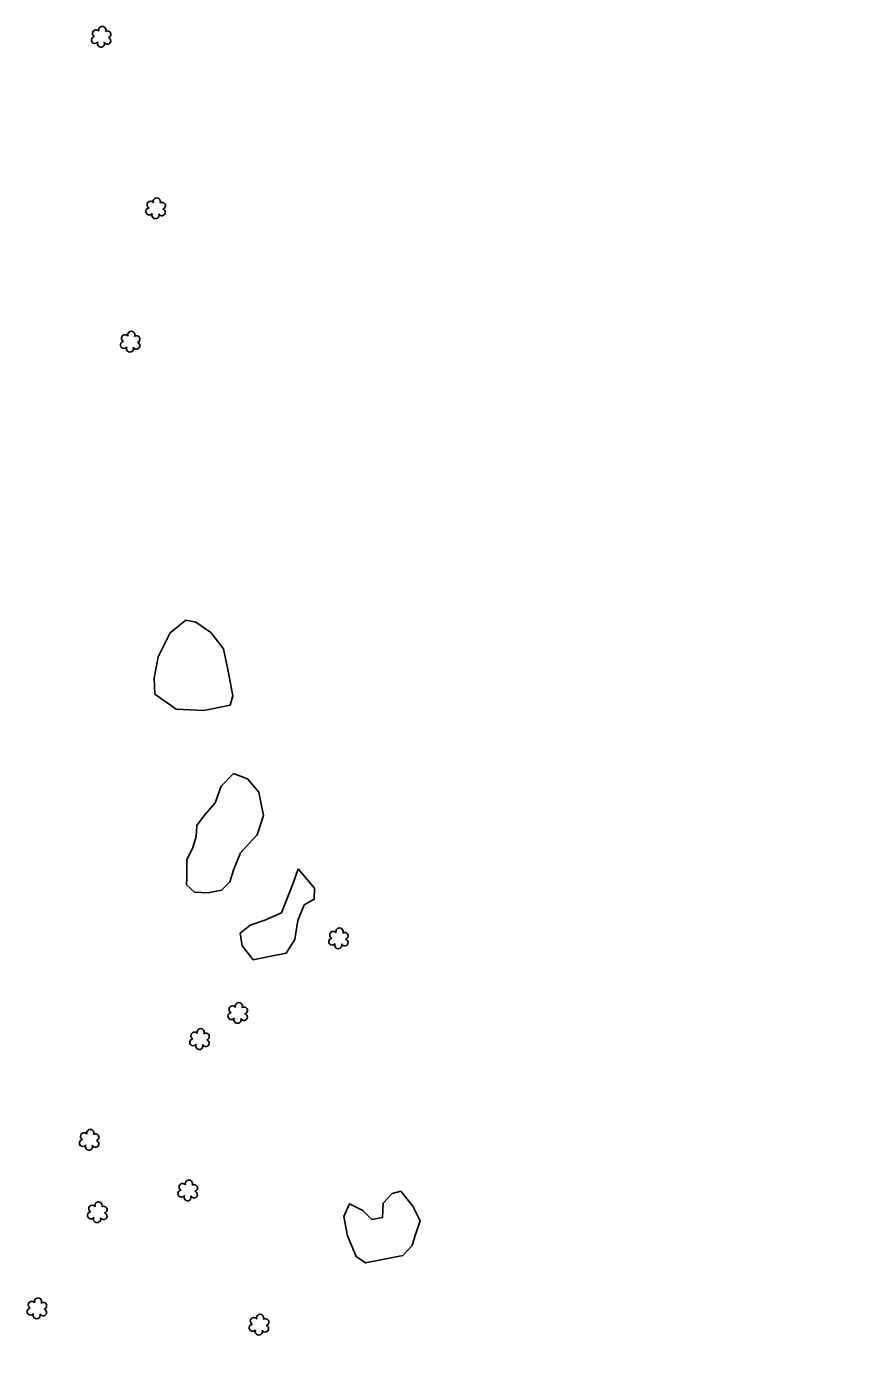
# Model space of a CAD drawing. Extents: x 3040896 to 3051146, y 687568 to 732976.
# Drawn here: x 3048448.9 to 3048676, y 702723.2 to 703084.9 of the extents above; entities that cross this region are included whole.
import ezdxf

# ---------------------------------------------------------------- set-up
doc = ezdxf.new("R2010")
doc.units = 0
for name, color, linetype in [('Exist Horizontal Alignment', 7, 'Continuous'), ('Exist Right of Way Line', 7, 'Continuous'), ('Exist Vegetation Hedge Row', 7, 'Continuous'), ('Exist Vegetation Shrub CELL', 7, 'Continuous')]:
    doc.layers.add(name, color=color, linetype=linetype)

msp = doc.modelspace()

# ---------------------------------------------------------------- linework, layer by layer
at = {"layer": 'Exist Horizontal Alignment'}
msp.add_arc((3054012.09, 703857.21), 5780.56, 189.850505, 201.384431, dxfattribs=at)
at = {"layer": 'Exist Right of Way Line'}
for radius in [5730.56, 5830.56]:
    msp.add_arc((3054012.09, 703857.21), radius, 189.850505, 201.384431, dxfattribs=at)
at = {"layer": 'Exist Vegetation Hedge Row'}
for points in [[(3048483.94, 702906.35), (3048485.07, 702912.23), (3048488.29, 702918.76), (3048492.63, 702922.31), (3048495.35, 702921.69), (3048499.46, 702918.88), (3048502.92, 702914.43), (3048504.07, 702908.78), (3048505.47, 702901.56), (3048504.73, 702898.96), (3048497.55, 702897.56), (3048489.99, 702897.89), (3048484.12, 702901.95), (3048483.94, 702906.35)], [(3048505.65, 702880.26), (3048509.5, 702878.75), (3048512.62, 702875.11), (3048513.86, 702868.72), (3048512.11, 702863.42), (3048507.58, 702858.56), (3048505.78, 702854.08), (3048504.64, 702850.61), (3048502.4, 702848.29), (3048498.74, 702847.58), (3048494.96, 702847.75), (3048492.82, 702849.77), (3048492.91, 702851.58), (3048492.86, 702856.56), (3048494.54, 702859.99), (3048495.41, 702862.96), (3048495.63, 702865.99), (3048497.7, 702868.85), (3048500.61, 702872.18), (3048502.29, 702876.8), (3048505.65, 702880.26)], [(3048523.34, 702854.12), (3048527.85, 702848.86), (3048527.78, 702845.79), (3048525, 702844.24), (3048523.3, 702839.96), (3048522.5, 702834.76), (3048520.09, 702831.05), (3048515.89, 702830.19), (3048511.03, 702829.25), (3048508.05, 702833.04), (3048507.52, 702836.48), (3048510.21, 702838.73), (3048514.28, 702840.11), (3048518.8, 702842.09), (3048522.04, 702850.17), (3048523.34, 702854.12)], [(3048551.45, 702765.84), (3048554.8, 702761.76), (3048556.8, 702757.73), (3048555.33, 702753.45), (3048554.62, 702750.96), (3048552.06, 702748.17), (3048547.38, 702747.26), (3048541.86, 702746.19), (3048539.25, 702747.91), (3048536.93, 702753.62), (3048535.91, 702758.87), (3048537.44, 702762.37), (3048541.06, 702760.54), (3048543.54, 702758.03), (3048546.48, 702758.65), (3048546.62, 702762.54), (3048549.11, 702765.23), (3048551.45, 702765.84)]]:
    msp.add_lwpolyline(points, dxfattribs=at)
at = {"layer": 'Exist Vegetation Shrub CELL'}
for p, q in [((3048469.49, 703081.91), (3048469.49, 703081.91)), ((3048484.42, 703034.93), (3048484.42, 703034.93)), ((3048477.44, 702998.39), (3048477.44, 702998.39)), ((3048534.48, 702834.9), (3048534.48, 702834.9)), ((3048506.9, 702814.47), (3048506.9, 702814.47)), ((3048496.45, 702807.32), (3048496.45, 702807.32)), ((3048466.21, 702779.72), (3048466.21, 702779.72)), ((3048493.2, 702765.83), (3048493.2, 702765.83)), ((3048468.45, 702759.88), (3048468.45, 702759.88)), ((3048451.9, 702733.54), (3048451.9, 702733.54)), ((3048512.72, 702729.08), (3048512.72, 702729.08))]:
    msp.add_line(p, q, dxfattribs=at)
for centre, radius, start, end in [((3048469.71, 703083.95), 0.99, 334.8391, 200.4717), ((3048467.68, 703081.21), 0.955, 95.1099, 327.9534), ((3048468, 703083.04), 0.968, 35.8908, 245.4216), ((3048471.12, 703080.98), 0.937, 204.9913, 73.4601), ((3048471.16, 703082.78), 0.929, 284.4567, 126.0861), ((3048469.36, 703080.23), 0.984, 151.2797, 21.387), ((3048484.65, 703036.97), 0.99, 334.8391, 200.4717), ((3048482.62, 703034.23), 0.955, 95.1099, 327.9534), ((3048482.94, 703036.06), 0.968, 35.8908, 245.4216), ((3048486.06, 703034), 0.937, 204.9913, 73.4601), ((3048486.1, 703035.8), 0.929, 284.4567, 126.0861), ((3048484.3, 703033.25), 0.984, 151.2797, 21.387), ((3048475.64, 702997.68), 0.955, 95.1099, 327.9534), ((3048475.96, 702999.51), 0.968, 35.8908, 245.4216), ((3048477.67, 703000.43), 0.99, 334.8391, 200.4717), ((3048479.08, 702997.46), 0.937, 204.9913, 73.4601), ((3048479.11, 702999.26), 0.929, 284.4567, 126.0861), ((3048477.31, 702996.7), 0.984, 151.2797, 21.387), ((3048532.99, 702836.03), 0.968, 35.8908, 245.4216), ((3048534.71, 702836.94), 0.99, 334.8391, 200.4717), ((3048536.15, 702835.77), 0.929, 284.4567, 126.0861), ((3048532.68, 702834.2), 0.955, 95.1099, 327.9534), ((3048534.35, 702833.22), 0.984, 151.2797, 21.387), ((3048536.11, 702833.97), 0.937, 204.9913, 73.4601), ((3048507.13, 702816.51), 0.99, 334.8391, 200.4717), ((3048505.1, 702813.77), 0.955, 95.1099, 327.9534), ((3048505.41, 702815.6), 0.968, 35.8908, 245.4216), ((3048508.53, 702813.54), 0.937, 204.9913, 73.4601), ((3048508.57, 702815.34), 0.929, 284.4567, 126.0861), ((3048496.67, 702809.36), 0.99, 334.8391, 200.4717), ((3048506.77, 702812.79), 0.984, 151.2797, 21.387), ((3048494.64, 702806.61), 0.955, 95.1099, 327.9534), ((3048494.96, 702808.44), 0.968, 35.8908, 245.4216), ((3048498.08, 702806.39), 0.937, 204.9913, 73.4601), ((3048498.12, 702808.18), 0.929, 284.4567, 126.0861), ((3048496.32, 702805.63), 0.984, 151.2797, 21.387), ((3048464.73, 702780.85), 0.968, 35.8908, 245.4216), ((3048466.44, 702781.76), 0.99, 334.8391, 200.4717), ((3048467.88, 702780.59), 0.929, 284.4567, 126.0861), ((3048464.41, 702779.02), 0.955, 95.1099, 327.9534), ((3048466.08, 702778.04), 0.984, 151.2797, 21.387), ((3048467.85, 702778.79), 0.937, 204.9913, 73.4601), ((3048491.72, 702766.96), 0.968, 35.8908, 245.4216), ((3048493.43, 702767.87), 0.99, 334.8391, 200.4717), ((3048494.88, 702766.7), 0.929, 284.4567, 126.0861), ((3048491.4, 702765.13), 0.955, 95.1099, 327.9534), ((3048493.08, 702764.15), 0.984, 151.2797, 21.387), ((3048494.84, 702764.9), 0.937, 204.9913, 73.4601), ((3048466.65, 702759.17), 0.955, 95.1099, 327.9534), ((3048466.97, 702761.01), 0.968, 35.8908, 245.4216), ((3048468.68, 702761.92), 0.99, 334.8391, 200.4717), ((3048470.09, 702758.95), 0.937, 204.9913, 73.4601), ((3048470.12, 702760.75), 0.929, 284.4567, 126.0861), ((3048468.32, 702758.19), 0.984, 151.2797, 21.387), ((3048450.42, 702734.67), 0.968, 35.8908, 245.4216), ((3048452.13, 702735.58), 0.99, 334.8391, 200.4717), ((3048453.57, 702734.41), 0.929, 284.4567, 126.0861), ((3048450.1, 702732.83), 0.955, 95.1099, 327.9534), ((3048451.77, 702731.86), 0.984, 151.2797, 21.387), ((3048453.54, 702732.61), 0.937, 204.9913, 73.4601), ((3048511.24, 702730.21), 0.968, 35.8908, 245.4216), ((3048512.95, 702731.12), 0.99, 334.8391, 200.4717), ((3048514.39, 702729.95), 0.929, 284.4567, 126.0861), ((3048510.92, 702728.38), 0.955, 95.1099, 327.9534), ((3048512.59, 702727.4), 0.984, 151.2797, 21.387), ((3048514.36, 702728.16), 0.937, 204.9913, 73.4601)]:
    msp.add_arc(centre, radius, start, end, dxfattribs=at)

doc.saveas('drawing.dxf')
